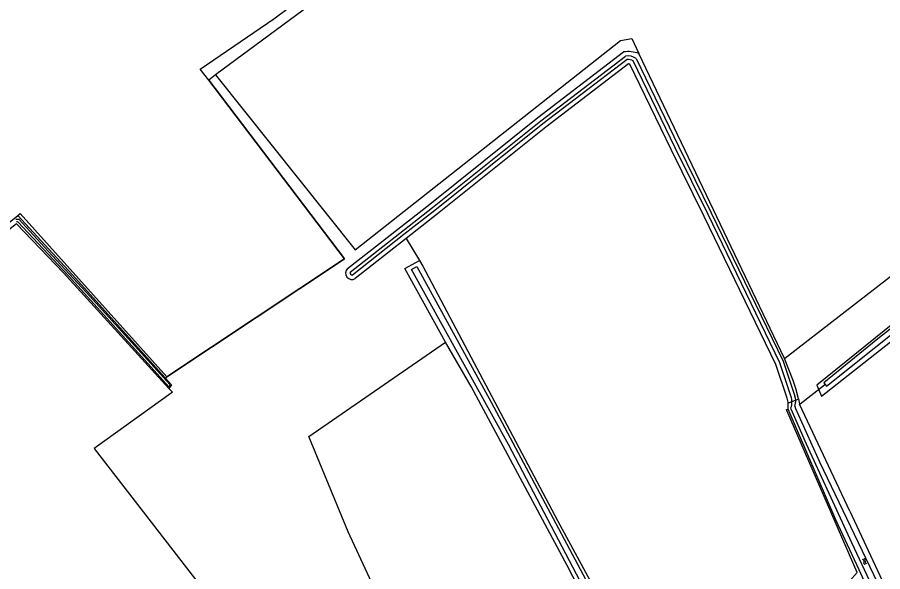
# Model space of a CAD drawing. Extents: x 136000 to 141014, y 402000 to 403500.
# Drawn here: x 136351.4 to 136585.4, y 402200.3 to 402350.2 of the extents above; entities that cross this region are included whole.
import ezdxf

# ---------------------------------------------------------------- set-up
doc = ezdxf.new("R2010")
doc.units = 0
for name, color, linetype in [('gg-afsc-lijn draadraster', 7, 'Continuous'), ('gg-knt-bronhoudergrens', 7, 'Continuous'), ('gg-kntw-bovenkant insteek waterloop', 7, 'Continuous'), ('gg-kntw-waterlijn', 7, 'Continuous'), ('gg-kwrk-duiker nz buis', 7, 'Continuous'), ('gt-grn-vlakafsluiter', 7, 'Continuous'), ('gt-symb-watersymbool', 7, 'Continuous'), ('gx-grn-maaiveld', 7, 'Continuous')]:
    doc.layers.add(name, color=color, linetype=linetype)

# ---------------------------------------------------------------- blocks, each defined once
blk = doc.blocks.new('gt0-WA')
at = {"layer": 'gt-symb-watersymbool'}
for centre, start, end in [((-0.32, 0.02), 28.0725, 151.9275), ((0.43, 0.42), 208.0725, 331.9275), ((-0.32, -0.43), 28.0725, 151.9275), ((0.43, -0.03), 208.0725, 331.9275)]:
    blk.add_arc(centre, 0.425, start, end, dxfattribs=at)

msp = doc.modelspace()

# ---------------------------------------------------------------- linework, layer by layer
at = {"layer": 'gg-afsc-lijn draadraster'}
msp.add_lwpolyline([(136351.53, 402296.65), (136352.16, 402297.21), (136391.83, 402252.96), (136439.83, 402284.92), (136403.11, 402333.24)], dxfattribs=at)
at = {"layer": 'gg-knt-bronhoudergrens'}
msp.add_line((136456.53, 402290.41), (136460.1, 402284.43), dxfattribs=at)
for points in [[(136558.85, 402257.93), (136683.59, 402354.62), (136641.1, 402407.17), (136648.51, 402413.65), (136691.32, 402360.61), (136835.36, 402472.26)], [(136404.99, 402334.63), (136442.73, 402287.31), (136514.49, 402343.92), (136517.52, 402344.47), (136519.45, 402340.43)], [(136403.11, 402333.24), (136439.83, 402284.92), (136391.83, 402252.96), (136391.45, 402252.61)], [(136462.6, 402175.39), (136456.94, 402176.27), (136440.87, 402211.02), (136430.19, 402236.88), (136467.16, 402262.36)], [(136392.32, 402249.81), (136393.32, 402248.82), (136393, 402248.53), (136372.13, 402233.63), (136410.34, 402184.2), (136443.31, 402137.7)], [(136517.76, 402176.68), (136520.27, 402173.5), (136546.87, 402185.41), (136576.38, 402197.76), (136578.48, 402200.09), (136559.43, 402243.88), (136559.36, 402244.12), (136559.79, 402244.26)]]:
    msp.add_lwpolyline(points, dxfattribs=at)
at = {"layer": 'gg-kntw-bovenkant insteek waterloop'}
for p, q in [((136558.85, 402257.93), (136519.45, 402340.43)), ((136404.99, 402334.63), (136403.11, 402333.24)), ((136456.53, 402290.41), (136442.75, 402279.59)), ((136456.16, 402282.27), (136460.1, 402284.43)), ((136467.16, 402262.36), (136456.16, 402282.27)), ((136562.61, 402247.03), (136562.53, 402247.4)), ((136559.79, 402244.26), (136559.84, 402245.83)), ((136562.61, 402247.03), (136562.92, 402245.56)), ((136576.52, 402216.68), (136562.92, 402245.56)), ((136576.52, 402216.68), (136585.22, 402197.88))]:
    msp.add_line(p, q, dxfattribs=at)
for points in [[(136720.21, 402580.45), (136663.48, 402536.61), (136632.64, 402512.08), (136610.41, 402495.45), (136545.51, 402443.85), (136448.59, 402366.94), (136404.99, 402334.63)], [(136403.11, 402333.24), (136400.85, 402336.22), (136420.71, 402349.84), (136440.13, 402364.32), (136445.09, 402368.18), (136426.04, 402386.63), (136362.82, 402446), (136351.18, 402456.67)], [(136440.66, 402282.26), (136462.9, 402299.72), (136492.17, 402323.17), (136515.32, 402340.86)], [(136516.67, 402337.62), (136494.26, 402320.5), (136465.01, 402297.06), (136456.53, 402290.41)], [(136559.84, 402245.83), (136559.85, 402246.15), (136559.53, 402247.24), (136556.5, 402256.35), (136537.08, 402296.4), (136528.22, 402314.44), (136517.01, 402337.54)], [(136661.2, 402325.12), (136655.43, 402320.57), (136628.5, 402299.39), (136611.9, 402286.56), (136567.61, 402250.7), (136568.86, 402247.74), (136630.75, 402296.53), (136656.1, 402316.3), (136661.88, 402321.24)], [(136154.43, 402142.05), (136174.68, 402156.77), (136186.1, 402165.29), (136210.53, 402183.46), (136223.92, 402193.76), (136238.79, 402205.83), (136250.21, 402214.93), (136257.61, 402220.87), (136266.65, 402228.33), (136309.4, 402262.69), (136324.91, 402275.29), (136351.53, 402296.65)], [(136391.45, 402252.61), (136366.22, 402280.71), (136351.53, 402296.65)], [(136392.32, 402249.81), (136363.85, 402281.11), (136351.14, 402294.37), (136347.19, 402291.24), (136341.18, 402286.27), (136334.22, 402280.56), (136302.3, 402254.81), (136291.4, 402245.95), (136265.06, 402224.91), (136258.94, 402219.98), (136250.31, 402213.09), (136245.53, 402209.23), (136239.11, 402203.85), (136219.72, 402187.86)], [(136460.1, 402284.43), (136461.01, 402282.91), (136497.52, 402213.98), (136517.76, 402176.68)], [(136515.06, 402172.97), (136500.03, 402201.98), (136474.07, 402250.34), (136467.16, 402262.36)], [(136562.53, 402247.4), (136561.95, 402249.86), (136561.22, 402251.99), (136558.85, 402257.93)], [(136391.45, 402252.61), (136393.07, 402250.81), (136392.32, 402249.81)], [(136581.36, 402195.71), (136580.43, 402197.84), (136579.07, 402200.75), (136572.74, 402214.34), (136559.79, 402244.26)]]:
    msp.add_lwpolyline(points, dxfattribs=at)
for centre, radius, start, end in [((136516.59, 402333), 7.96, 68.9281, 99.1421), ((136516.52, 402336.17), 1.46, 70.4458, 84.3203), ((136441.84, 402281.03), 1.7, 134.1193, 302.1819)]:
    msp.add_arc(centre, radius, start, end, dxfattribs=at)
at = {"layer": 'gg-kntw-waterlijn'}
for points in [[(136441.4, 402281.31), (136463.65, 402298.78), (136492.91, 402322.22), (136515.84, 402339.75)], [(136516.25, 402338.81), (136493.52, 402321.44), (136464.26, 402298), (136455.91, 402291.45), (136442.01, 402280.53)], [(136518.69, 402339.1), (136530.19, 402315.4), (136539.05, 402297.36), (136558.52, 402257.19), (136561.66, 402247.74)], [(136560.68, 402247.59), (136557.61, 402256.81), (136538.16, 402296.92), (136529.3, 402314.97), (136517.91, 402338.43)], [(136661.9, 402324.34), (136651.84, 402316.22), (136601.17, 402276.66), (136584.09, 402263.23), (136569.49, 402251.41), (136570.2, 402250.5), (136589.27, 402265.72), (136614.36, 402285.31), (136659.17, 402320.52), (136662.54, 402323.42), (136662.84, 402323.16), (136662.83, 402322.13)], [(136350.98, 402295.6), (136351.77, 402295.6), (136359.74, 402287), (136369.98, 402275.89), (136392.7, 402250.81), (136392.34, 402250.31), (136387.58, 402255.63), (136365.2, 402280.31), (136351.49, 402294.9), (136351.15, 402294.9)], [(136515.87, 402174.05), (136511.55, 402182.11), (136502.59, 402199.58), (136484.18, 402234.68), (136457.94, 402281.99), (136459.4, 402282.79), (136479.48, 402246.1), (136517.46, 402174.95), (136515.87, 402174.05)], [(136561.62, 402245.02), (136561.83, 402244.4), (136568.31, 402230.04), (136584.01, 402197.29), (136582.51, 402196.39), (136577.03, 402208.08), (136564.77, 402234.8), (136560.66, 402244.27), (136560.55, 402244.57)]]:
    msp.add_lwpolyline(points, dxfattribs=at)
for centre, radius, start, end in [((136516.53, 402336.22), 3.6, 53.1692, 101.0535), ((136516.53, 402336.22), 2.6, 58.0024, 96.3504), ((136441.87, 402281.05), 0.538, 151.0336, 285.2744), ((136556.14, 402246.28), 4.72, 359.9934, 16.1815), ((136558.09, 402246.44), 3.81, 4.2494, 20.0851), ((136556.16, 402246.27), 4.71, 338.9203, 359.9998), ((136558.09, 402246.44), 3.81, 338.0715, 4.0493)]:
    msp.add_arc(centre, radius, start, end, dxfattribs=at)
at = {"layer": 'gg-kwrk-duiker nz buis'}
msp.add_line((136563.11, 402245.66), (136569.62, 402250.8), dxfattribs=at)
at = {"layer": 'gt-grn-vlakafsluiter'}
for p, q in [((136559.84, 402245.83), (136560.87, 402246.28)), ((136561.89, 402246.71), (136560.87, 402246.27)), ((136561.89, 402246.72), (136562.61, 402247.03))]:
    msp.add_line(p, q, dxfattribs=at)
at = {"layer": 'gx-grn-maaiveld'}
for p, q in [((136560.87, 402246.27), (136560.87, 402246.28)), ((136561.89, 402246.72), (136561.89, 402246.71))]:
    msp.add_line(p, q, dxfattribs=at)

# ---------------------------------------------------------------- block references
at = {"layer": 'gt-symb-watersymbool', "rotation": 118.99897714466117}
msp.add_blockref('gt0-WA', (136580.51, 402202.99), dxfattribs=at)

doc.saveas('drawing.dxf')
